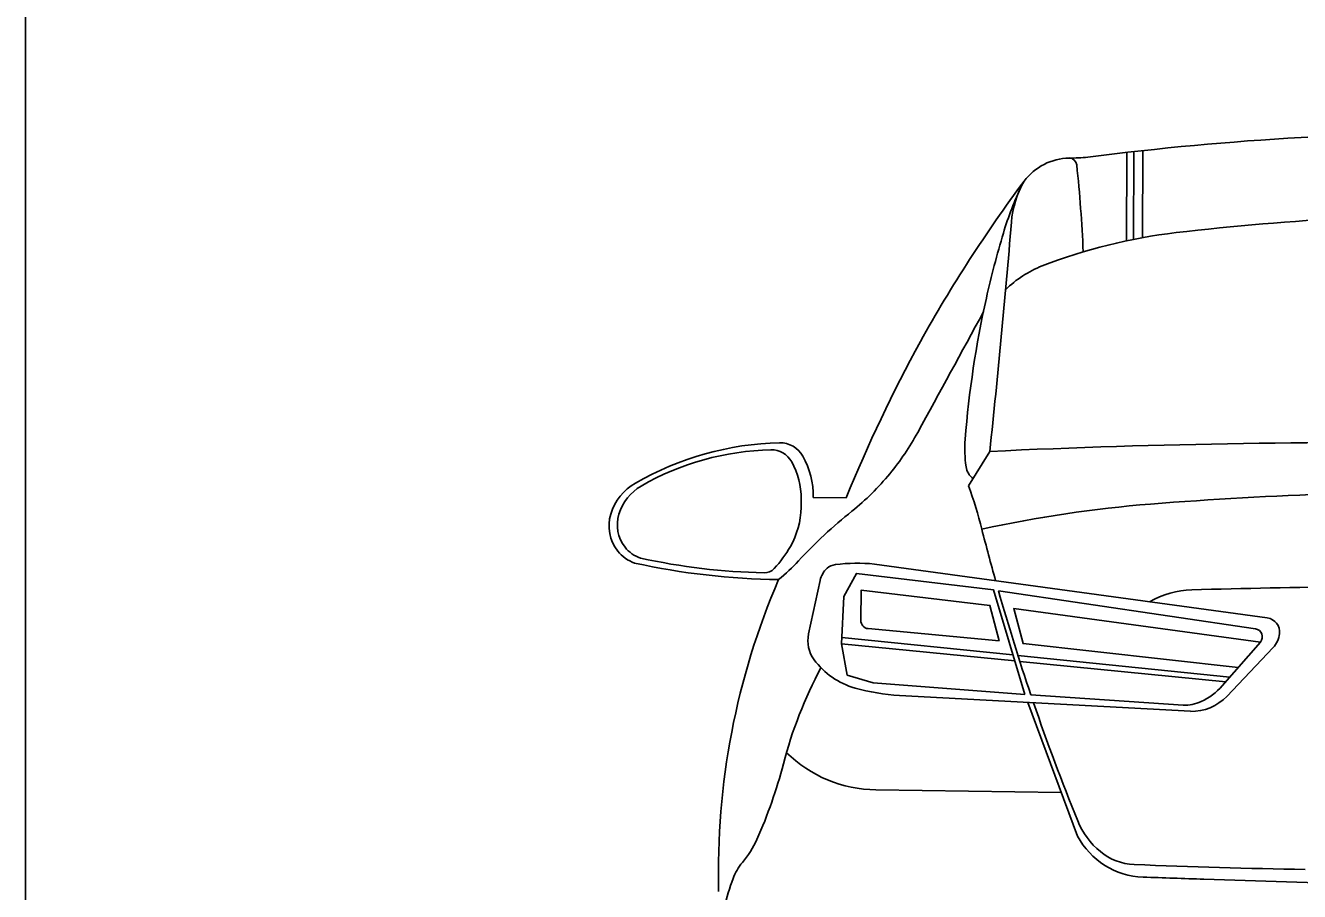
# Model space of a CAD drawing. Extents: x 10133 to 2270741, y 5363 to 1733450.
# Drawn here: x 33370.1 to 33462.4, y 9343.2 to 9405.9 of the extents above; entities that cross this region are included whole.
import ezdxf

# ---------------------------------------------------------------- set-up
doc = ezdxf.new("R2010")
doc.units = 0
doc.layers.add('StdDetailLabel', color=7, linetype='Continuous')
doc.layers.add('StdDimension', color=7, linetype='Continuous')

msp = doc.modelspace()

# ---------------------------------------------------------------- linework, layer by layer
at = {"layer": 'StdDetailLabel'}
for p, q in [((33449.827, 9390.349), (33449.857, 9396.754)), ((33450.338, 9390.454), (33450.363, 9396.811)), ((33450.987, 9390.577), (33451.011, 9396.883)), ((33438.391, 9372.608), (33439.925, 9375.099)), ((33427.147, 9371.765), (33429.523, 9371.73)), ((33426.26, 9371.034), (33426.269, 9371.651)), ((33431.582, 9366.942), (33460.018, 9363.037)), ((33426.814, 9361.875), (33427.65, 9365.761)), ((33440.553, 9365.011), (33459.16, 9362.256)), ((33441.607, 9360.358), (33429.206, 9361.628)), ((33440.598, 9361.376), (33431.122, 9362.264)), ((33441.736, 9359.926), (33429.183, 9361.174)), ((33459.518, 9361.289), (33456.762, 9358.12)), ((33460.438, 9360.894), (33457.08, 9357.358)), ((33457.309, 9358.749), (33441.966, 9360.321)), ((33457.012, 9358.408), (33442.103, 9359.89)), ((33454.454, 9356.275), (33433.382, 9357.429)), ((33453.929, 9356.71), (33442.904, 9357.459)), ((33442.685, 9356.919), (33446.276, 9347.235)), ((33445.105, 9350.393), (33431.687, 9350.588))]:
    msp.add_line(p, q, dxfattribs=at)
for points in [[(33442.465, 9357.489), (33440.199, 9365.063), (33430.268, 9366.267), (33429.361, 9364.598), (33429.183, 9361.174), (33429.61, 9358.901), (33431.483, 9358.34), (33442.465, 9357.489)], [(33430.59, 9362.857), (33430.622, 9365.059), (33439.935, 9363.947), (33440.598, 9361.376)], [(33457.907, 9359.437), (33442.333, 9361.182), (33441.658, 9363.713), (33459.518, 9361.289)], [(33455.434, 9344.119), (33480.834, 9343.308), (33506.248, 9343.38)]]:
    msp.add_lwpolyline(points, dxfattribs=at)
for centre, radius, start, end in [((33474.765, 9179.147), 219.027, 89.16658, 97.27341), ((33445.778, 9392.123), 4.222, 91.30755, 142.8869), ((33445.921, 9405.144), 8.802, 268.44694, 277.27341), ((33445.662, 9395.781), 0.563, 6.08714, 87.99393), ((33348.477, 9385.417), 98.3, 2.40865, 6.08714), ((33526.72, 9331.948), 105.082, 143.35191, 150.90124), ((33463.874, 9384.035), 23.968, 154.48529, 163.33358), ((33448.654, 9391.11), 7.187, 150.29648, 175.37913), ((33475.797, 9199.854), 192.391, 89.16658, 96.68089), ((32824.149, 9441.585), 619.354, 353.837501, 355.379126), ((33506.895, 9371.155), 68.876, 163.33358, 167.38215), ((33458.002, 9351.768), 39.438, 96.68089, 111.23549), ((33446.511, 9381.34), 7.711, 111.23549, 134.80311), ((33510.636, 9370.318), 72.709, 167.38215, 175.53788), ((31900.687, 10217.645), 1749.516, 331.26195, 331.587619), ((33534.531, 9328.773), 113.456, 151.41862, 157.75136), ((33417.792, 9385.744), 19.294, 320.54258, 331.26195), ((33425.184, 9353.88), 21.845, 91.23289, 119.94847), ((33424.754, 9373.848), 1.873, 29.23746, 91.23289), ((33447.302, 9375.26), 9.183, 175.53788, 187.93722), ((33467.885, 8772.543), 603.204, 89.166584, 92.65674), ((33424.502, 9355.554), 19.661, 91.23289, 119.94847), ((33424.115, 9373.525), 1.686, 29.23746, 91.23289), ((33421.187, 9371.852), 5.96, 359.16658, 29.23746), ((33420.905, 9371.729), 5.364, 359.16658, 29.23746), ((33439.489, 9374.171), 1.294, 187.93722, 233.25613), ((33416.235, 9369.413), 3.919, 119.94847, 163.03863), ((33418.175, 9385.429), 18.798, 308.7707, 320.54258), ((33416.448, 9369.534), 3.527, 119.94847, 163.03863), ((33405.671, 9360.887), 34.756, 14.28423, 19.70899), ((33474.077, 9089.236), 282.943, 89.16658, 94.56319), ((33420.388, 9371.119), 5.873, 330.25308, 359.16658), ((33458.765, 9281.087), 90.482, 94.56319, 102.38906), ((33415.297, 9369.699), 2.938, 163.03863, 218.16119), ((33415.604, 9369.791), 2.644, 163.03863, 218.16119), ((33452.337, 9342.895), 35.756, 128.7707, 137.26), ((33597.464, 9409.718), 163.156, 194.28423, 195.63807), ((33415.393, 9369.625), 2.376, 218.16119, 251.28592), ((33417.919, 9372.53), 8.717, 317.3034, 330.25308), ((33415.062, 9369.515), 2.64, 218.16119, 251.28592), ((33424.554, 9412.388), 46.094, 257.56672, 268.79518), ((33416.101, 9376.38), 13.583, 308.94967, 317.26), ((33425.242, 9417.028), 51.215, 257.56672, 269.32638), ((33423.606, 9367.283), 0.979, 268.79518, 317.3034), ((33429.296, 9365.407), 1.683, 133.26543, 167.84932), ((33428.871, 9365.811), 1.098, 96.41794, 131.56902), ((33430.342, 9354.215), 12.787, 84.43316, 97.16012), ((33473.882, 9344.641), 53.603, 156.73123, 181.51305), ((33469.913, 8858.191), 507.111, 89.16658, 91.73533), ((33597.464, 9409.718), 163.156, 195.90337, 198.68105), ((33454.754, 9358.539), 6.534, 91.73533, 119.84171), ((33431.177, 9362.848), 0.587, 179.16658, 264.65008), ((33459.878, 9362.012), 1.034, 353.62922, 82.18071), ((33429.038, 9361.37), 2.281, 167.20727, 216.42651), ((33459.074, 9361.675), 0.587, 318.99496, 81.57792), ((33459.179, 9362.09), 1.736, 316.45264, 353.62922), ((33431.683, 9363.322), 5.568, 216.42651, 254.25662), ((33455.351, 9344.583), 31.376, 151.76997, 165.43493), ((33434.192, 9372.221), 14.815, 254.25662, 266.86532), ((33453.405, 9361.039), 4.449, 294.07807, 318.99496), ((33453.963, 9359.789), 3.08, 269.36555, 294.07807), ((33454.554, 9359.757), 3.484, 268.35114, 316.48209), ((33597.464, 9409.718), 163.156, 198.8897, 202.09638), ((33431.825, 9360.069), 9.482, 225.71315, 269.16658), ((33390.806, 9361.353), 35.312, 336.00545, 345.43493), ((33451.492, 9350.456), 5.613, 202.09638, 230.67373), ((33416.781, 9349.791), 6.88, 319.56316, 336.00545), ((33451.234, 9349.893), 5.625, 208.1888, 267.87156), ((33450.548, 9349.303), 4.123, 230.67373, 267.54095), ((33424.91, 9342.864), 3.801, 139.56316, 159.93501), ((33469.114, 9781.612), 436.831, 267.54095, 269.16658), ((33440.119, 9337.309), 19.992, 159.93501, 172.43918), ((33482.258, 10184.635), 840.944, 267.871556, 268.17211)]:
    msp.add_arc(centre, radius, start, end, dxfattribs=at)
at = {"layer": 'StdDimension'}
msp.add_line((33370.111, 9315.639), (33370.111, 9509.393), dxfattribs=at)

doc.saveas('drawing.dxf')
